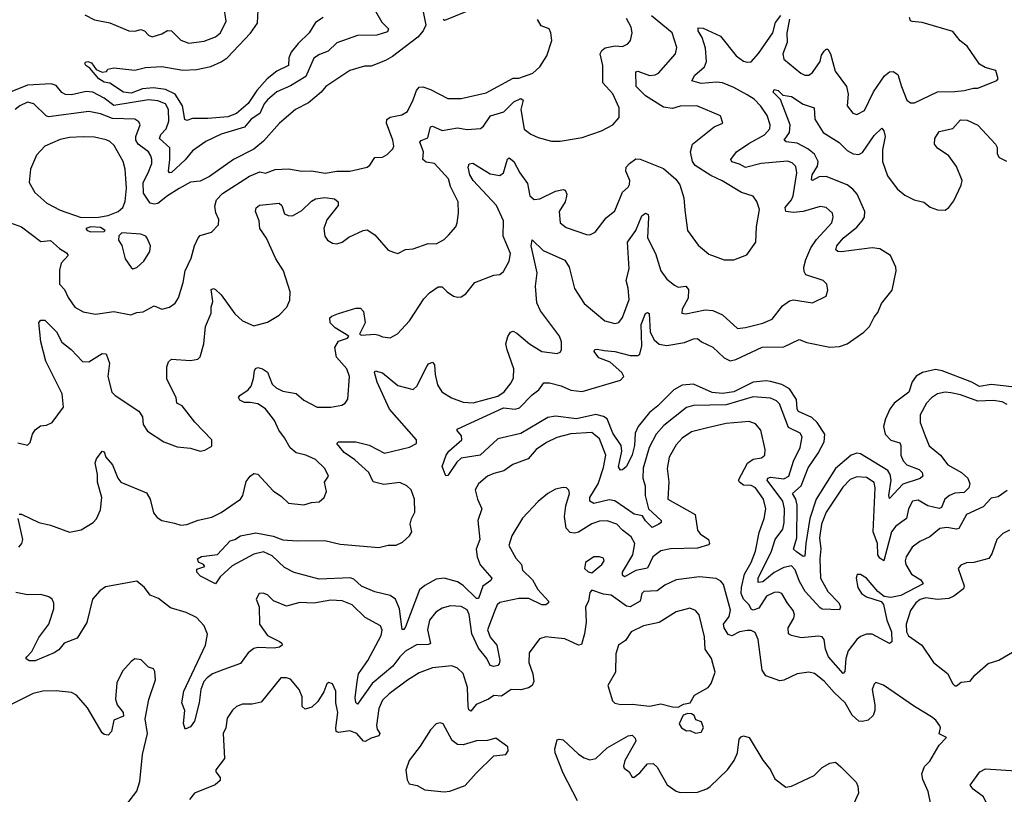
# Model space of a CAD drawing. Extents: x 1954683 to 2060285, y 904798 to 1016299.
# Tile 427 of 472: x 2026335 to 2031464, y 994288 to 998323. Entities that reach past the tile are written whole.
import ezdxf

# ---------------------------------------------------------------- set-up
doc = ezdxf.new("R2010")
doc.units = 0

msp = doc.modelspace()

# ---------------------------------------------------------------- linework, layer by layer
at = {"layer": '0CON10XD'}
for points in [[(2028187.7, 998367.7), (2028221.2, 998311.2), (2028255.7, 998275), (2028250.4, 998259.6), (2028195, 998243.5), (2028095, 998240.8), (2027987.3, 998202.8), (2027941.4, 998158.6), (2027897.3, 998142.7), (2027867.4, 998122.6), (2027825, 998028), (2027745, 997979.4), (2027675, 997947.6), (2027625, 997906.6), (2027608.3, 997885), (2027585.2, 997835), (2027540.3, 997805), (2027506.6, 997763.4), (2027385, 997726.5), (2027305, 997689.1), (2027235, 997640.8), (2027197.5, 997592.5), (2027125, 997526.5), (2027115, 997526), (2027110.5, 997535), (2027116.7, 997595), (2027116.6, 997656.6), (2027063.4, 997705), (2027069.7, 997725), (2027098.1, 997755), (2027111.6, 997795), (2027110.7, 997855), (2027095, 997885.3), (2027055, 997901.5), (2027005, 997906.5), (2026825, 997876), (2026774.6, 997914.6), (2026715, 997945.2), (2026681, 997949), (2026605, 997931.6), (2026574.2, 997934.2), (2026553.5, 997943.5), (2026525, 997980), (2026499.1, 997989.1), (2026375, 997982.6), (2026258.8, 997935)], [(2028436.2, 998365), (2028451.2, 998295), (2028437.1, 998265), (2028408.4, 998231.6), (2028277.5, 998132.5), (2028239.6, 998110.4), (2028165, 998081.8), (2028131.7, 998081.7), (2028055, 998058.9), (2027929.4, 997975), (2027904.7, 997945.3), (2027839.8, 997890.2), (2027771.4, 997855), (2027687.5, 997785), (2027605, 997690), (2027555, 997648.1), (2027448.8, 997595), (2027323.4, 997506.6), (2027275, 997482.2), (2027225, 997476.4), (2027165, 997444.6), (2027105, 997406.4), (2027055, 997365.3), (2027035, 997362.2), (2027015, 997368.4), (2026979.7, 997419.7), (2026977.8, 997475), (2027004.8, 997525), (2027022.4, 997575), (2027023.4, 997595), (2027018.7, 997615), (2027005, 997634.6), (2026951.1, 997675), (2026939.7, 997695), (2026939.2, 997715), (2026961.9, 997775), (2026955, 997790.8), (2026934.6, 997804.6), (2026818.9, 997808.9), (2026755, 997833.3), (2026695, 997844.7), (2026485, 997816.6), (2026472, 997822), (2026408.1, 997885), (2026375, 997892.9), (2026335, 997874.6), (2026310.4, 997855)], [(2027915, 998334.2), (2027875, 998308), (2027843.4, 998255), (2027785, 998199.5), (2027749.3, 998155), (2027737.5, 998125), (2027735.5, 998084.5), (2027675, 998055.6), (2027624.7, 998015), (2027569.4, 997955), (2027525, 997887.2), (2027465, 997833.9), (2027418.3, 997818.2), (2027315, 997808.2), (2027235, 997809.5), (2027205, 997797.8), (2027194.2, 997804.2), (2027182.7, 997875), (2027144.6, 997934.6), (2027095, 997959), (2027032.2, 997967.8), (2026975, 997962.8), (2026915, 997940.7), (2026875.6, 997945), (2026805, 997992.3), (2026775, 997998.6), (2026746.5, 998015), (2026700, 998070), (2026680, 998085), (2026673.3, 998095), (2026677.5, 998102.5), (2026690, 998105), (2026708.3, 998098.3), (2026733.5, 998063.5), (2026765, 998050.6), (2026786.2, 998053.8), (2026793.9, 998066.1), (2026825, 998073.3), (2026935, 998061.2), (2026990, 998075), (2027075, 998079.5), (2027185, 998061.2), (2027255, 998064.6), (2027330.9, 998079.1), (2027385, 998103.1), (2027415.6, 998124.4), (2027537.4, 998252.6), (2027572.7, 998305), (2027576.9, 998375)], [(2026675, 998349.4), (2026725, 998321.9), (2026805, 998307.1), (2026903.3, 998265), (2026935, 998263.8), (2026965, 998272.5), (2026984.3, 998265), (2027005, 998243.1), (2027025, 998234.4), (2027075, 998249.5), (2027105, 998267.3), (2027125.3, 998265.3), (2027175, 998216.4), (2027215, 998200.8), (2027295, 998212.3), (2027355, 998234.5), (2027380, 998255), (2027409.6, 998315), (2027398.5, 998395)], [(2028715, 998387.1), (2028548.3, 998318.3), (2028540, 998325)], [(2026286.7, 997265), (2026343.6, 997243.6), (2026445, 997167.8), (2026495, 997172.9), (2026541.9, 997131.9), (2026578.9, 997108.9), (2026586.9, 997095), (2026551.5, 997055), (2026541.5, 997018.5), (2026542.5, 996945), (2026567.5, 996917.5), (2026586.9, 996876.9), (2026622.9, 996825), (2026665, 996801.9), (2026729.4, 996789.4), (2026825, 996804.1), (2026914.2, 996785.8), (2026945, 996798.6), (2026978.5, 996801.5), (2027035, 996832.9), (2027075, 996815.8), (2027115, 996825.7), (2027145, 996847.5), (2027161.4, 996875), (2027186.4, 996953.6), (2027196, 997015), (2027228.3, 997081.7), (2027244.6, 997145), (2027265, 997186.2), (2027275, 997199.2), (2027334.1, 997215.9), (2027370, 997255), (2027371.7, 997281.7), (2027357.3, 997317.3), (2027352.1, 997352.1), (2027360, 997385), (2027391.8, 997418.2), (2027531.3, 997508.7), (2027585, 997530.8), (2027615, 997524.5), (2027665, 997543.1), (2027735, 997547.1), (2027805, 997533.5), (2027855, 997536.2), (2027926.2, 997523.8), (2027986, 997534), (2028055, 997533.9), (2028145, 997555.5), (2028157.8, 997565), (2028185, 997605.6), (2028225, 997606.9), (2028249.4, 997620.6), (2028278.7, 997651.3), (2028282.9, 997665), (2028278.9, 997695), (2028245.5, 997785), (2028247.3, 997802.7), (2028264.7, 997815.3), (2028325, 997828.5), (2028354.2, 997845), (2028385, 997906), (2028401.5, 997955), (2028415, 997971.1), (2028435, 997972.9), (2028475, 997960), (2028565, 997912.5), (2028635, 997913.6), (2028765, 997941.8), (2028905, 998018), (2028935, 998018.8), (2028983.8, 998036.2), (2029008, 998045), (2029045, 998078), (2029080, 998135), (2029106.7, 998215), (2029102, 998255), (2029092.5, 998275), (2029051.4, 998291.4), (2029031.2, 998325)], [(2026332.7, 995747.3), (2026345, 995746.7), (2026433.8, 995703.8), (2026495, 995690.8), (2026595, 995654.5), (2026655, 995666.5), (2026717.5, 995705), (2026735, 995722.5), (2026755, 995770), (2026762.9, 995835), (2026739.6, 995915), (2026740.5, 995955), (2026728.6, 996015), (2026734.5, 996035.5), (2026765, 996076), (2026775, 996072.5), (2026783.8, 996045), (2026818.9, 996005), (2026845.5, 995935), (2026861.9, 995915), (2026995, 995859.2), (2027014.3, 995825), (2027032.5, 995755), (2027050.3, 995730.3), (2027075, 995714.3), (2027140.9, 995700.9), (2027175, 995691.1), (2027205, 995693.5), (2027265, 995715.6), (2027335, 995731.8), (2027385, 995755.4), (2027484.2, 995825.7), (2027496.8, 995845), (2027515, 995918), (2027534.6, 995945.4), (2027555, 995959.2), (2027575.6, 995955.6), (2027655, 995869.2), (2027699.3, 995839.3), (2027735, 995804.2), (2027815, 995796.7), (2027855, 995808.6), (2027895, 995812), (2027920, 995835), (2027933.3, 995865), (2027922.5, 995915), (2027944, 995945), (2027924.4, 995985), (2027875, 996031.8), (2027825, 996055.4), (2027775, 996066.9), (2027743.9, 996093.9), (2027715, 996145.6), (2027683.8, 996185), (2027661.5, 996235), (2027615, 996297.1), (2027575, 996321.5), (2027535, 996330), (2027505, 996329.2), (2027481.2, 996341.2), (2027474.2, 996355), (2027482, 996365), (2027524.7, 996395.3), (2027540.6, 996415), (2027553.3, 996455), (2027557.1, 996495), (2027563.3, 996506.7), (2027575, 996511.4), (2027598.8, 996505), (2027625, 996487.1), (2027649.6, 996425), (2027670, 996405), (2027705, 996388.5), (2027775.3, 996375.3), (2027815, 996341.1), (2027885, 996305.6), (2027955.7, 996304.3), (2028012.5, 996315), (2028030, 996325), (2028044.2, 996345.8), (2028053.6, 996465), (2028038.5, 996505), (2027985.3, 996565.3), (2027976.7, 996615), (2027995, 996648.1), (2028042.5, 996665), (2028048.9, 996675), (2027978.8, 996718.8), (2027952, 996745), (2027950.5, 996769.5), (2027960.5, 996779.5), (2027995, 996792.5), (2028085, 996820), (2028110.5, 996820.5), (2028125, 996803.3), (2028133.8, 996745), (2028104.7, 996684.7), (2028115, 996680.8), (2028185, 996685.6), (2028205, 996680), (2028225, 996670.6), (2028264.2, 996665.8), (2028303, 996687), (2028365.7, 996755), (2028440.5, 996869.5), (2028469.8, 996900.2), (2028515, 996931.9), (2028535, 996931.4), (2028560.8, 996905), (2028595, 996883.1), (2028615, 996877.1), (2028635, 996880), (2028658, 996895), (2028705.5, 996954.5), (2028805, 996991.9), (2028835, 996995.7), (2028855, 997012), (2028884.5, 997065), (2028891.1, 997105), (2028853.5, 997195), (2028854.2, 997275.8), (2028818.7, 997355), (2028697.2, 997485), (2028679.2, 997515), (2028670.5, 997555), (2028676.9, 997573.1), (2028695, 997575.5), (2028785, 997521.1), (2028835, 997510.9), (2028855, 997525.8), (2028867.3, 997567.3), (2028875, 997596), (2028885, 997602.9), (2028909.1, 997585), (2028939.3, 997525), (2028979.5, 997469.5), (2028992.2, 997405), (2029015, 997387.1), (2029045, 997389.5), (2029125, 997430), (2029165, 997438.6), (2029175.6, 997435.6), (2029184.2, 997415), (2029182.2, 997395), (2029176, 997374), (2029145.6, 997325), (2029150, 997265), (2029181.2, 997241.2), (2029287.5, 997205), (2029305, 997203.3), (2029333, 997217), (2029389.6, 997290.4), (2029435, 997328), (2029474.8, 997425.2), (2029505, 997451.4), (2029511.1, 997465), (2029512.2, 997485), (2029492, 997535), (2029494.6, 997555), (2029511.1, 997575), (2029545, 997597.9), (2029566, 997596), (2029688, 997548), (2029753, 997493), (2029772.8, 997462.8), (2029793.8, 997395), (2029799.4, 997330.6), (2029813.3, 997225), (2029869.3, 997149.3), (2029925, 997101.4), (2030005, 997072.9), (2030055, 997072), (2030122.3, 997097.7), (2030170, 997165), (2030172.7, 997245), (2030187.8, 997335), (2030175, 997376.7), (2030155, 997404), (2030095, 997423.5), (2029994.7, 997484.7), (2029935, 997510.9), (2029853.6, 997563.6), (2029838.6, 997585), (2029828.9, 997635), (2029839.5, 997675), (2029952.5, 997765), (2029996.7, 997785), (2029985, 997822.5), (2029862.5, 997875), (2029775, 997872.9), (2029735, 997860.3), (2029688.3, 997868.3), (2029595, 997926.2), (2029546, 997975), (2029545, 998051.2), (2029555, 998054.4), (2029615, 998032.6), (2029644.3, 998035.7), (2029663.1, 998045), (2029751.4, 998145), (2029758.3, 998178.3), (2029733.5, 998255), (2029625, 998344.1)], [(2027225, 996090.8), (2027275, 996076.2), (2027299.5, 996080.5), (2027335, 996102.5), (2027336.2, 996135), (2027247.5, 996227.5), (2027181.2, 996311.2), (2027153.3, 996325), (2027150, 996355), (2027101.5, 996451.5), (2027101.8, 996515), (2027109.6, 996540.4), (2027125.4, 996554.6), (2027225, 996547.5), (2027262.5, 996555), (2027275, 996566.7), (2027294.4, 996635.6), (2027302.3, 996725), (2027332.5, 996795), (2027332.1, 996825), (2027341.1, 996855), (2027331.7, 996918.3), (2027345, 996922.5), (2027355, 996917.5), (2027385, 996890.6), (2027455, 996791.9), (2027495, 996754.2), (2027555, 996728.6), (2027625, 996748), (2027686, 996785), (2027725.8, 996825), (2027742, 996862), (2027744.2, 996905), (2027709.6, 997015), (2027668.4, 997078.4), (2027621.1, 997185), (2027585.9, 997235), (2027582.5, 997275), (2027562.7, 997325), (2027566.5, 997343.5), (2027583.3, 997356.7), (2027686.9, 997366.9), (2027700.5, 997355), (2027715, 997311.4), (2027732.6, 997302.6), (2027755, 997302.1), (2027805, 997329.6), (2027855, 997378.9), (2027875, 997390.4), (2027925, 997397.8), (2027975, 997390.6), (2027994, 997375), (2027994.2, 997355), (2027935, 997281.4), (2027918.8, 997235), (2027923.8, 997195), (2027937.5, 997175), (2027965, 997158.6), (2027986.1, 997156.1), (2028015, 997164.3), (2028049.6, 997190.4), (2028124, 997226), (2028145, 997228.2), (2028185, 997203.1), (2028255, 997122), (2028281.7, 997111.7), (2028305, 997106.2), (2028345, 997126), (2028385, 997130), (2028462, 997158), (2028505, 997155.7), (2028545, 997179.2), (2028568.9, 997201.1), (2028606, 997245), (2028614.1, 997265.9), (2028621.2, 997315), (2028618.6, 997375), (2028578.9, 997455), (2028568.2, 997495), (2028495, 997574.6), (2028451.7, 997581.7), (2028434.7, 997595), (2028438.4, 997635), (2028418.5, 997685), (2028425.4, 997694.6), (2028461.5, 997708.5), (2028475.5, 997764.5), (2028485, 997768.5), (2028535, 997745.9), (2028615, 997759.3), (2028665, 997751.6), (2028735, 997756.5), (2028751.2, 997768.8), (2028787.1, 997822.9), (2028856.9, 997843.1), (2028908.2, 997895), (2028945, 997912.4), (2028957.4, 997905), (2028945.3, 997855), (2028962.7, 997752.7), (2028997.2, 997727.2), (2029035, 997710), (2029105, 997690), (2029149.4, 997690.6), (2029265, 997710.4), (2029366.2, 997745), (2029424.5, 997775.5), (2029456.6, 997813.4), (2029458.1, 997865), (2029425, 997937.1), (2029373.1, 997995), (2029372.9, 998085), (2029358, 998145), (2029366.9, 998163.1), (2029385, 998177.1), (2029437.3, 998187.3), (2029475, 998184.4), (2029502.7, 998197.3), (2029517.1, 998215), (2029524.5, 998255), (2029519.6, 998285), (2029495, 998330)], [(2028185, 995342.1), (2028115, 995371.7), (2028075, 995408.4), (2028056.4, 995416.4), (2027895, 995408.4), (2027765, 995443.5), (2027715, 995470), (2027650.3, 995530.3), (2027605, 995551.1), (2027555, 995540), (2027441.6, 995478.4), (2027378.5, 995421.5), (2027355.6, 995384.4), (2027277.5, 995425), (2027257.5, 995445), (2027258.3, 995461.7), (2027300, 995475), (2027292.5, 995485), (2027267, 995497), (2027261.2, 995515), (2027282.3, 995527.7), (2027365, 995537.5), (2027431.2, 995608.8), (2027455, 995616), (2027484.5, 995635.5), (2027565, 995650), (2027655, 995632.3), (2027705, 995614.7), (2027780.7, 995609.3), (2027925, 995610), (2028005, 995591.8), (2028205, 995574.6), (2028255, 995585.4), (2028295, 995586.5), (2028328.1, 995601.9), (2028365.6, 995635), (2028377.9, 995655), (2028369.2, 995695), (2028375, 995722.5), (2028392.4, 995757.6), (2028390.6, 995825), (2028374.5, 995875), (2028351.4, 995895), (2028315, 995911.8), (2028232.2, 995902.2), (2028175.4, 995915.4), (2028152.9, 995965), (2028080.9, 996030.9), (2028025, 996068.1), (2027986.2, 996115), (2027996.1, 996123.9), (2028085, 996124.7), (2028155, 996106.6), (2028235, 996065.4), (2028365, 996096.9), (2028402.5, 996115), (2028401.2, 996135), (2028261.6, 996295), (2028196.9, 996435), (2028182.2, 996485), (2028185.8, 996494.2), (2028225, 996484.6), (2028305, 996417.2), (2028385, 996396.9), (2028403.2, 996415), (2028455, 996517.1), (2028465, 996530.8), (2028485, 996539.2), (2028496.2, 996526.2), (2028498.4, 996475), (2028511.7, 996421.7), (2028533.3, 996385), (2028583.8, 996353.8), (2028645, 996330.4), (2028696.8, 996326.8), (2028825, 996362.5), (2028858.2, 996385), (2028895, 996431.9), (2028907.1, 996457.1), (2028909.6, 996505), (2028873.7, 996603.7), (2028866.7, 996635), (2028876.8, 996673.2), (2028891.2, 996695), (2028905, 996700), (2028925, 996690), (2028990.6, 996635), (2029055, 996595.5), (2029135, 996584), (2029149.3, 996590.7), (2029156.2, 996603.8), (2029157.5, 996645), (2029147.1, 996675), (2029047.5, 996807.5), (2029027.8, 996847.8), (2029021.8, 996935), (2029030.9, 997005), (2028999.7, 997145), (2029005, 997176.7), (2029061.8, 997121.8), (2029175, 997071.1), (2029196.4, 997035), (2029225, 996923.8), (2029275.5, 996845), (2029382.5, 996755), (2029435, 996740), (2029455, 996746), (2029475, 996772), (2029510, 996865), (2029504.7, 996924.7), (2029493.5, 996965), (2029510, 997025), (2029501.1, 997165), (2029543.7, 997225), (2029575, 997302), (2029595, 997315.7), (2029607.8, 997307.8), (2029610.6, 997295), (2029605, 997186.7), (2029647.1, 997105), (2029673.8, 997015), (2029705, 996971.4), (2029745, 996940.6), (2029765, 996930), (2029804.5, 996934.5), (2029818.3, 996918.3), (2029817.3, 996872.7), (2029786, 996815), (2029784.1, 996794.1), (2029805, 996791.4), (2029905, 996811.8), (2029945, 996808.8), (2029996.5, 996786.5), (2030074.3, 996714.3), (2030115, 996719.2), (2030205, 996743.3), (2030255, 996764.2), (2030307.4, 996832.6), (2030345, 996858.8), (2030365, 996864), (2030465, 996848), (2030535, 996883.3), (2030543.8, 996915), (2030538.8, 996945), (2030520, 996965), (2030430, 996995), (2030421.5, 997011.5), (2030420, 997035), (2030429.3, 997075), (2030455, 997134.5), (2030485, 997178.5), (2030565.5, 997265), (2030571.4, 997295), (2030568, 997315), (2030535, 997344.3), (2030505, 997350.5), (2030415, 997323.4), (2030365, 997319.5), (2030324.7, 997324.7), (2030321.6, 997345), (2030355.5, 997384.5), (2030364.2, 997405), (2030383.2, 997525), (2030378, 997558), (2030358.2, 997578.2), (2030335, 997586.1), (2030196.6, 997573.4), (2030115, 997552.8), (2030085, 997571.4), (2030043.6, 997583.6), (2030039.1, 997595), (2030068.2, 997635), (2030132, 997678), (2030215, 997722.9), (2030241.5, 997755), (2030243.8, 997775), (2030227.8, 997825), (2030195, 997873.5), (2030159.8, 997909.8), (2030125, 997931.8), (2030055, 997970.5), (2029995, 997993.7), (2029965, 997998.4), (2029885, 997990.3), (2029836.2, 998005), (2029851.9, 998035), (2029901.6, 998078.4), (2029912.5, 998105), (2029907.9, 998175), (2029890.6, 998230.6), (2029869.1, 998265), (2029869.3, 998280.7), (2029895, 998279.3), (2029985, 998237.8), (2030067.2, 998135), (2030105, 998107.6), (2030125, 998101.6), (2030145, 998104.6), (2030183.1, 998146.9), (2030258.2, 998255), (2030271.9, 998308.1), (2030299.1, 998345)], [(2030345.3, 998325.3), (2030331.4, 998255), (2030332.5, 998205), (2030309.6, 998145), (2030315, 998118), (2030404, 998045), (2030425, 998034.3), (2030445, 998034.2), (2030465, 998048), (2030504.4, 998105), (2030511.7, 998138.3), (2030525, 998160), (2030535, 998169.2), (2030545, 998169.2), (2030558.5, 998145), (2030582.9, 998055), (2030641.2, 997975), (2030649.5, 997935), (2030644.2, 997875), (2030675, 997836), (2030695, 997830), (2030735, 997850.8), (2030782.2, 997947.8), (2030839.6, 998030.4), (2030865, 998051.5), (2030885, 998053.3), (2030908.5, 998038.5), (2030927.8, 997975), (2030956, 997905), (2030975, 997890.8), (2030995, 997890.6), (2031115, 997948.1), (2031205, 997950), (2031255, 997954.4), (2031302.7, 997967.3), (2031325, 997966.2), (2031425, 998006.7), (2031431.2, 998015), (2031418.6, 998058.6), (2031364.4, 998074.4), (2031335, 998092.5), (2031270.4, 998185), (2031234.1, 998214.1), (2031195, 998262.5), (2031035, 998309.6), (2030983.1, 998313.1), (2030975, 998316.7), (2030969.4, 998335)], [(2028635, 996039.3), (2028612, 996018), (2028565, 995949.2), (2028555, 995947.5), (2028535.7, 995995), (2028556.7, 996055), (2028569.5, 996075), (2028637.3, 996135), (2028636.9, 996155), (2028612, 996185), (2028617.8, 996192.2), (2028855, 996301.9), (2028915, 996295.3), (2028938.1, 996301.9), (2029005, 996370), (2029039.4, 996395), (2029065, 996431.1), (2029095, 996431.3), (2029155, 996415.7), (2029205, 996394.3), (2029265, 996386.8), (2029465, 996445.6), (2029481.1, 996465), (2029471.5, 996485), (2029410.1, 996540.1), (2029352.1, 996562.1), (2029326.7, 996595), (2029330, 996605), (2029342.9, 996607.1), (2029379.5, 996600.5), (2029435, 996594.7), (2029514.2, 996574.2), (2029555, 996574.7), (2029565, 996580.5), (2029575.9, 996624.1), (2029572.3, 996735), (2029595, 996793.3), (2029605, 996798), (2029613.3, 996793.3), (2029619.4, 996695), (2029639.7, 996655), (2029665, 996632.5), (2029705, 996625.7), (2029798.1, 996641.9), (2029845, 996660.3), (2029865, 996661.8), (2029886.5, 996645), (2029945, 996617.3), (2030005, 996562.6), (2030035, 996546.8), (2030065, 996552.5), (2030202.1, 996617.9), (2030315, 996619.8), (2030395, 996656.7), (2030435, 996641.5), (2030555, 996617.7), (2030605, 996620.4), (2030645, 996635.4), (2030732.2, 996695), (2030761.9, 996725), (2030785, 996773.8), (2030805, 996798.8), (2030824.2, 996845), (2030878.8, 996915), (2030900, 997015), (2030898.6, 997035), (2030870.6, 997095), (2030815, 997129.5), (2030775, 997135.5), (2030614.3, 997114.3), (2030596.7, 997116.7), (2030586.7, 997125), (2030591.6, 997145), (2030624.3, 997185), (2030695, 997243.2), (2030722.6, 997275), (2030734.7, 997295), (2030737.7, 997325), (2030697.4, 997415), (2030675, 997441), (2030645, 997462.4), (2030535, 997506.8), (2030500, 997505), (2030465, 997485.7), (2030459.5, 997489.5), (2030462.3, 997515), (2030490.4, 997559.6), (2030494.8, 997585), (2030475, 997623.6), (2030439.8, 997649.8), (2030385, 997680.4), (2030326.5, 997686.5), (2030316.2, 997695), (2030344.8, 997735.2), (2030348.3, 997775), (2030297.1, 997907.1), (2030259.2, 997945), (2030265, 997960), (2030285, 997953.8), (2030310, 997930), (2030355, 997923.2), (2030415, 997882.9), (2030472.5, 997865), (2030475.8, 997805), (2030520, 997735), (2030602.8, 997682.8), (2030645, 997642.3), (2030676, 997625), (2030705, 997620.7), (2030725, 997631.1), (2030785, 997720.8), (2030825, 997758.6), (2030836.2, 997745), (2030843.8, 997715), (2030829.2, 997645), (2030828.4, 997585), (2030855, 997510.6), (2030905, 997442.7), (2030945, 997409.4), (2030994.7, 997384.7), (2031045, 997373.1), (2031077.6, 997347.6), (2031115, 997333.1), (2031155, 997331.4), (2031174.2, 997345), (2031200.9, 997379.1), (2031239.2, 997460.8), (2031243.6, 997485), (2031215, 997558.9), (2031175, 997613.8), (2031115, 997653.5), (2031100.5, 997675), (2031101.2, 997705), (2031125, 997740.6), (2031195, 997757.3), (2031235, 997801.5), (2031269.6, 997799.6), (2031325, 997773.1), (2031417.8, 997675), (2031427, 997657), (2031426.9, 997625), (2031436, 997605), (2031475, 997585.7)], [(2026655, 997292.9), (2026745, 997294.6), (2026795, 997302.8), (2026848.6, 997325), (2026871.9, 997345), (2026883.7, 997376.3), (2026891.2, 997445), (2026884.6, 997545.4), (2026873.8, 997585), (2026827.7, 997667.7), (2026805, 997688.5), (2026785, 997697.1), (2026725, 997711.8), (2026665, 997713.9), (2026595, 997710.4), (2026545, 997700), (2026466, 997664), (2026423, 997617), (2026390.5, 997545), (2026384.7, 997475), (2026413.5, 997423.5), (2026476.9, 997366.9), (2026545, 997331.8), (2026655, 997292.9)], [(2026705, 997217.5), (2026775, 997220), (2026780, 997225), (2026755, 997240), (2026705, 997244), (2026680, 997235), (2026686.7, 997225), (2026705, 997217.5)], [(2026925, 997025.8), (2026945, 997032.5), (2026981.2, 997065), (2027012, 997115), (2027015.8, 997145), (2026999.2, 997185), (2026991.2, 997195), (2026965, 997205.6), (2026866.9, 997213.1), (2026852, 997198), (2026850, 997175), (2026867.7, 997147.7), (2026885, 997077.1), (2026915, 997031.9), (2026925, 997025.8)], [(2026325, 996120), (2026375, 996106.7), (2026389.5, 996120.5), (2026400.8, 996165), (2026415, 996186.2), (2026442.4, 996207.6), (2026475, 996211.4), (2026504, 996225), (2026562.5, 996305), (2026555.5, 996375), (2026471.2, 996545), (2026445.4, 996645), (2026434.4, 996745.6), (2026445, 996758), (2026465, 996758.6), (2026526.5, 996696.5), (2026553.8, 996643.8), (2026603.5, 996605), (2026662.1, 996542.1), (2026695, 996540.9), (2026765, 996584.4), (2026785, 996582), (2026802.3, 996535), (2026793.8, 996465), (2026815, 996382.5), (2026832, 996365), (2026955, 996283.3), (2026973.8, 996255), (2026978, 996215), (2027000.3, 996180.3), (2027085, 996124.4), (2027155, 996097.8), (2027225, 996090.8)], [(2031564.4, 996404.4), (2031395, 996423.4), (2031335, 996412.5), (2031295, 996434.4), (2031140.6, 996495), (2031105, 996501.9), (2031037.5, 996485), (2031005, 996466.3), (2030982.9, 996437.1), (2030966.7, 996383.3), (2030890.3, 996325), (2030867.7, 996295), (2030845, 996244.3), (2030834.2, 996205), (2030843.6, 996163.6), (2030872.5, 996132.5), (2030920, 996120), (2030925.2, 996105.2), (2030925.2, 996055.2), (2030936.5, 996025), (2030955, 996004.8), (2031020.2, 995980.2), (2031035.4, 995965), (2031039.5, 995945), (2031025, 995933.8), (2030935, 995903.8), (2030865, 995829.2), (2030861.3, 995845), (2030874.8, 995925), (2030869.2, 995955), (2030856.6, 995975), (2030715, 996061), (2030695, 996064.8), (2030665, 996055.6), (2030585, 995985.7), (2030483.4, 995825), (2030450.5, 995725), (2030429.4, 995595), (2030425, 995528.8), (2030415, 995526.5), (2030381.3, 995551.3), (2030365.5, 995565), (2030382.2, 995625), (2030384.5, 995795), (2030377.4, 995825), (2030359.7, 995855), (2030405, 995895.3), (2030441.6, 995988.4), (2030493.3, 996065), (2030524.8, 996125), (2030528.9, 996165), (2030489.3, 996225), (2030460.7, 996250.7), (2030391.7, 996281.7), (2030385.2, 996295.2), (2030381.5, 996345), (2030345, 996400.2), (2030305, 996423), (2030245, 996439), (2030222.4, 996442.4), (2030155, 996435.1), (2030055, 996385.6), (2029995, 996375.8), (2029942.1, 996382.1), (2029845, 996425.6), (2029785, 996419.6), (2029742.3, 996395), (2029658.6, 996311.4), (2029615, 996276.4), (2029555.6, 996204.4), (2029540.5, 996169.5), (2029538.1, 996105), (2029525, 996056.9), (2029495, 995996), (2029475, 995978), (2029465, 995976.2), (2029454.7, 995994.7), (2029471.5, 996075), (2029468.5, 996105), (2029425, 996169.3), (2029394.1, 996244.1), (2029375, 996257), (2029335, 996266.1), (2029235, 996244), (2029125, 996258), (2029085, 996251.1), (2028945, 996167.4), (2028825, 996139.6), (2028734, 996055), (2028635, 996039.3)], [(2031479, 996319), (2031452.7, 996332.7), (2031405, 996339.5), (2031325, 996336.7), (2031235, 996369.7), (2031185, 996380.3), (2031155, 996382.7), (2031116, 996375), (2031085, 996353.5), (2031058.2, 996325), (2031025.6, 996265), (2031024.5, 996225), (2031051.5, 996155), (2031072.7, 996102.7), (2031131.8, 996055), (2031170, 996005), (2031240, 995965), (2031273.1, 995935), (2031284.2, 995905), (2031278.1, 995885), (2031255, 995860.9), (2031205, 995856.8), (2031177.5, 995845), (2031154.5, 995825.5), (2031137, 995783), (2031125, 995777.1), (2031065, 995791.2), (2031015, 995820.4), (2030985, 995814.4), (2030964, 995776), (2030954.5, 995725), (2030897.7, 995685), (2030876.4, 995655), (2030835.9, 995504.1), (2030815, 995517.9), (2030805.3, 995535), (2030802.5, 995595), (2030780.6, 995655), (2030790.5, 995885), (2030785, 995912.9), (2030745, 995938.9), (2030695, 995941.2), (2030661.3, 995928.7), (2030622.2, 995887.8), (2030535, 995757.8), (2030511.2, 995695), (2030501, 995625), (2030507.6, 995567.6), (2030502.7, 995515), (2030506.3, 995415), (2030543.6, 995345), (2030602.4, 995285), (2030610, 995265), (2030605, 995250), (2030515, 995252.1), (2030505, 995259.5), (2030425.5, 995345.5), (2030397, 995397), (2030375, 995458.2), (2030355, 995478.1), (2030315, 995469.4), (2030265, 995443), (2030205, 995395.6), (2030181.8, 995391.8), (2030181.9, 995415), (2030251, 995555), (2030270.2, 995615), (2030309.8, 995670.2), (2030316.9, 995705), (2030318.3, 995775), (2030310.4, 995815), (2030228.8, 995925), (2030232.3, 995935), (2030245, 995939.7), (2030315, 995931.6), (2030341.5, 995945), (2030366.3, 996023.7), (2030399.6, 996095), (2030411.1, 996151.1), (2030399.4, 996169.4), (2030339.5, 996199.5), (2030292.4, 996322.4), (2030277.4, 996337.4), (2030245, 996352.5), (2030155, 996358.8), (2030015, 996317.9), (2029845, 996314.1), (2029807.4, 996302.6), (2029690.1, 996209.9), (2029649.7, 996165), (2029613.4, 996095), (2029582.3, 995987.7), (2029580.3, 995935), (2029592.8, 995895), (2029592.3, 995845), (2029609.7, 995775), (2029675.6, 995715), (2029675.6, 995705), (2029664.3, 995695), (2029628.9, 995678.9), (2029595, 995712.1), (2029578.5, 995738.5), (2029535, 995748.1), (2029435, 995816.2), (2029405, 995821.4), (2029325, 995803), (2029304, 995815), (2029305.2, 995835), (2029347.7, 995905), (2029375, 995990), (2029387.4, 996055), (2029355, 996139.4), (2029315, 996173.6), (2029205, 996165.8), (2029132.7, 996147.3), (2029078.3, 996121.7), (2029025.7, 996085), (2028982.9, 996035), (2028903.3, 996006.7), (2028857.2, 995972.8), (2028805, 995960), (2028772, 995945), (2028724, 995905), (2028708, 995875), (2028718.8, 995825), (2028741.9, 995775), (2028721.2, 995715), (2028731.9, 995615), (2028713.3, 995565), (2028716.9, 995525), (2028733.7, 995483.7), (2028793.9, 995415), (2028788.3, 995401.7), (2028748, 995372), (2028725, 995307.5), (2028715, 995308.2), (2028645, 995376.8), (2028615, 995394.2), (2028545, 995414.7), (2028505, 995408.9), (2028445, 995376), (2028417.4, 995352.6), (2028345, 995161.2), (2028335, 995147.5), (2028326.4, 995146.4), (2028312.9, 995255), (2028292.1, 995305), (2028265, 995324), (2028185, 995342.1)], [(2031479.1, 995870.9), (2031431.3, 995838.7), (2031395, 995830.4), (2031353.4, 995786.6), (2031266.5, 995745), (2031227.4, 995672.6), (2031215, 995669.3), (2031165, 995678.9), (2031127.6, 995672.4), (2031075, 995628.8), (2031024.3, 995605), (2030984.1, 995575.9), (2030951.8, 995525), (2030947.1, 995505), (2030950.4, 995485), (2030980, 995435), (2031029.1, 995405), (2031041.5, 995385), (2030925, 995323.1), (2030873.3, 995313.3), (2030838, 995318), (2030804.3, 995344.3), (2030746.2, 995415), (2030715, 995433.3), (2030697, 995433), (2030692.5, 995415), (2030700, 995365), (2030720, 995335), (2030745, 995317.5), (2030822.3, 995292.3), (2030835, 995276.7), (2030851.6, 995195), (2030876.4, 995135), (2030877.1, 995082.9), (2030865, 995073.1), (2030775, 995122.3), (2030745, 995122.1), (2030715, 995110.9), (2030695, 995093.8), (2030650.8, 995035), (2030637.8, 994995), (2030632.9, 994927.1), (2030625, 994918), (2030547, 995005), (2030532.4, 995045), (2030524.6, 995094.6), (2030515, 995108.1), (2030495, 995112.1), (2030405, 995103.3), (2030355.4, 995115.4), (2030340, 995125), (2030337.9, 995155), (2030367.5, 995205), (2030370.5, 995225), (2030363.3, 995245), (2030334.7, 995284.7), (2030304, 995334), (2030285, 995341.8), (2030265, 995340), (2030225, 995320.3), (2030185, 995257.4), (2030155, 995246.9), (2030145, 995251.9), (2030133.9, 995275), (2030105, 995304.7), (2030093.2, 995335), (2030093.8, 995365), (2030109.8, 995435), (2030145, 995495.5), (2030167.7, 995555), (2030187.1, 995652.9), (2030212, 995725), (2030221.3, 995775), (2030209.3, 995825), (2030167.7, 995885), (2030145, 995896.9), (2030105, 995898.6), (2030083.9, 995913.9), (2030079.3, 995925), (2030126.5, 996013.5), (2030155, 996033.4), (2030198.9, 996041.1), (2030216, 996055), (2030218.6, 996085), (2030195.4, 996185.4), (2030167.6, 996217.6), (2030135, 996230.4), (2030015, 996219.6), (2029917.7, 996197.7), (2029835, 996175.9), (2029786.1, 996143.9), (2029755, 996108.1), (2029718.5, 996045), (2029707.5, 995985), (2029716.5, 995916.5), (2029710.8, 995825), (2029852.9, 995745), (2029864.6, 995665), (2029878.5, 995645), (2029922.2, 995615), (2029927.8, 995595), (2029921.9, 995588.1), (2029865, 995570.7), (2029725, 995566.9), (2029675, 995556), (2029632.2, 995525), (2029604.2, 995465.8), (2029545, 995454.3), (2029485, 995421.8), (2029475, 995429.2), (2029474.2, 995445), (2029528.9, 995535), (2029538.8, 995595), (2029520.1, 995630.1), (2029474.5, 995665), (2029446.1, 995696.1), (2029395, 995712.9), (2029355, 995711.1), (2029315, 995698), (2029245, 995653.8), (2029225, 995648), (2029201.9, 995651.9), (2029182.1, 995675), (2029172.9, 995735), (2029179.8, 995790.2), (2029199.2, 995855), (2029195, 995872.5), (2029183.9, 995883.9), (2029165, 995886), (2029125, 995877.1), (2029085, 995855.6), (2029035, 995814.3), (2028953.8, 995726.2), (2028897.8, 995635), (2028882.2, 995585), (2028919.2, 995519.2), (2028949.4, 995485), (2028954.5, 995455), (2029006.1, 995405), (2029034.2, 995355), (2029090, 995295), (2029090, 995285), (2029075, 995275.7), (2029055, 995275.6), (2028987.5, 995307.5), (2028935, 995308.7), (2028835, 995287.3), (2028821.8, 995275), (2028810.3, 995245), (2028771.7, 995145), (2028785, 995106.5), (2028819.7, 995065), (2028836.1, 994985), (2028832.7, 994967.3), (2028825, 994960), (2028804.4, 994954.4), (2028785, 994958.8), (2028768.2, 994995), (2028725, 995049.1), (2028690, 995125), (2028676.7, 995225), (2028665, 995248.8), (2028635, 995267.3), (2028579.4, 995270.6), (2028535, 995257.9), (2028502.3, 995237.7), (2028469.2, 995195), (2028458.8, 995145), (2028475, 995074.4), (2028465, 995068.6), (2028402.3, 995067.7), (2028345, 995034.1), (2028315.3, 995005), (2028278.4, 994955), (2028170.8, 994865), (2028095, 994758.6), (2028085, 994766.2), (2028081.6, 994791.6), (2028092, 994875), (2028098.8, 994915), (2028148, 994985), (2028217.9, 995115), (2028223.2, 995143.2), (2028215, 995165.7), (2028135, 995209.5), (2028065.9, 995275.9), (2028015, 995296.1), (2027955, 995299.6), (2027866.3, 995283.7), (2027793.4, 995286.6), (2027725, 995268.6), (2027656.8, 995296.8), (2027625, 995326.7), (2027603.6, 995336.4), (2027582.5, 995335), (2027566, 995305), (2027582.9, 995265), (2027583.6, 995175), (2027625, 995115.4), (2027687.5, 995085), (2027700.8, 995075), (2027702, 995065), (2027688.8, 995055), (2027660.9, 995049.1), (2027575, 995052.9), (2027555, 995047.1), (2027525, 995024.4), (2027485, 994970), (2027398.3, 994938.3), (2027340, 994915), (2027311.1, 994895), (2027294.5, 994875), (2027277.7, 994835), (2027268.9, 994765), (2027245, 994669.2), (2027225, 994639.2), (2027197.5, 994627.5), (2027187.6, 994657.6), (2027194.3, 994725), (2027179.4, 994765), (2027189.1, 994825), (2027302.3, 995065), (2027313.1, 995123.1), (2027295.6, 995165), (2027255, 995208.9), (2027201.2, 995235), (2027120.2, 995260.2), (2027057.6, 995307.6), (2027015.3, 995325.3), (2026985, 995365.6), (2026945, 995397.8), (2026781.6, 995368.4), (2026751.5, 995348.5), (2026714.4, 995305)], [(2026330.8, 995575), (2026346.1, 995593.9), (2026350.5, 995615), (2026327.5, 995725)], [(2031491.2, 995665), (2031455, 995647.5), (2031424.2, 995615), (2031398.3, 995541.7), (2031383.4, 995516.6), (2031305, 995496.5), (2031266.2, 995493.8), (2031237.4, 995482.6), (2031223.8, 995465), (2031254.6, 995375), (2031250.6, 995359.4), (2031200.3, 995319.7), (2031175, 995307.4), (2031115, 995302.7), (2031055, 995311.3), (2031025, 995302.6), (2031003.2, 995285), (2030975, 995246.1), (2030952.3, 995175), (2030954.8, 995135), (2030965, 995114.1), (2031034.4, 995065), (2031094.5, 994975), (2031167.7, 994917.7), (2031195, 994863.3), (2031205, 994852.5)], [(2029315, 995441.2), (2029367.5, 995485), (2029378.8, 995505), (2029375, 995518.8), (2029355, 995526), (2029325, 995526), (2029282.5, 995495), (2029277.5, 995465), (2029296.4, 995446.4), (2029315, 995441.2)], [(2031080.8, 994235), (2031066.4, 994303.6), (2031038.9, 994365), (2031033.1, 994395), (2031047.3, 994432.7), (2031075, 994460.8), (2031123.8, 994545), (2031162.5, 994585), (2031124.1, 994604.1), (2031132, 994635), (2031128, 994645), (2031106.2, 994675), (2031085, 994692.5), (2030996.1, 994746.1), (2030835, 994856.7), (2030795, 994870), (2030785, 994862.5), (2030776, 994834), (2030788.5, 994755), (2030788.5, 994725), (2030780.9, 994699.1), (2030754.7, 994675.3), (2030725, 994667.3), (2030705, 994670), (2030671.1, 994701.1), (2030635, 994765.4), (2030577.8, 994817.8), (2030525, 994877.5), (2030475, 994917.3), (2030445, 994924.4), (2030385, 994915.7), (2030315, 994882.2), (2030295, 994879.4), (2030221.4, 994905), (2030202.7, 994935), (2030181.5, 995095), (2030165, 995131.4), (2030145, 995140.9), (2030125, 995141.2), (2030085, 995134), (2030045, 995113.3), (2030025, 995121.2), (2030003.7, 995155), (2030000.6, 995175), (2030031.2, 995215), (2030037.6, 995247.6), (2030000.6, 995380.6), (2029987.7, 995397.7), (2029963.1, 995413.1), (2029875, 995421.5), (2029755, 995406.2), (2029695, 995377.9), (2029655, 995348.4), (2029585.4, 995344.6), (2029575.4, 995334.6), (2029566.2, 995293.8), (2029514.7, 995264.7), (2029495, 995267.5), (2029415, 995325.4), (2029375, 995330.9), (2029315, 995352.5), (2029305, 995340), (2029298.1, 995295), (2029282.2, 995265), (2029285.4, 995185), (2029277.3, 995125), (2029260.9, 995069.1), (2029245, 995065.5), (2029175, 995098.1), (2029104.5, 995104.5), (2029075, 995109.2), (2029042.7, 995097.3), (2028989.4, 995025), (2028986.5, 994975), (2029007.8, 994915), (2029013.4, 994876.6), (2029004.3, 994855.7), (2028985, 994842.1), (2028945, 994832.6), (2028895, 994834), (2028845, 994798.9), (2028805, 994802.7), (2028776.9, 994783.1), (2028713.3, 994756.7), (2028685, 994722), (2028675, 994728), (2028670.3, 994745), (2028667.8, 994845), (2028645, 994917.5), (2028615, 994945.8), (2028585, 994958), (2028485, 994946.5), (2028415, 994920.5), (2028355, 994882.5), (2028258.6, 994811.4), (2028225, 994778.2), (2028204.7, 994735), (2028193.1, 994646.9), (2028196.8, 994626.8), (2028210, 994605), (2028205, 994592.5), (2028165, 994580.9), (2028135, 994562.5), (2028125, 994564.3), (2028091.4, 994605), (2028055, 994618.6), (2027995, 994610), (2027983.8, 994615), (2027981.1, 994635), (2027992, 994715), (2027981.2, 994765), (2027981.1, 994825), (2027964.1, 994864.1), (2027945, 994870), (2027935, 994863.3), (2027918.8, 994821.2), (2027888.1, 994771.9), (2027857, 994743), (2027821.3, 994731.3), (2027806, 994745), (2027806.2, 994796.2), (2027790.8, 994835), (2027745, 994887.5), (2027725, 994894.4), (2027695, 994894.3), (2027592.5, 994767.5), (2027545, 994758.5), (2027495, 994758.1), (2027465, 994745.6), (2027442.6, 994727.4), (2027415.7, 994684.3), (2027408.1, 994635), (2027394.4, 994605), (2027402.2, 994475), (2027356.2, 994415), (2027356.2, 994405), (2027378.8, 994375), (2027379.5, 994360.5), (2027352.6, 994337.4), (2027245.4, 994294.6), (2027219.4, 994260.6)], [(2026714.4, 995305), (2026685, 995183.3), (2026635, 995101.2), (2026566.7, 995075), (2026539.2, 995040.8), (2026514.2, 995025.8), (2026415, 994983.8), (2026384, 994984), (2026367.5, 994995), (2026371.2, 995005), (2026398.5, 995031.5), (2026434.3, 995105), (2026486, 995174), (2026513.2, 995255), (2026513.4, 995283.4), (2026504, 995304), (2026486.5, 995316.5), (2026445, 995329.3), (2026375, 995327.1), (2026315, 995340.3)], [(2029765, 994742.5), (2029792.9, 994757.1), (2029827.5, 994765), (2029850, 994805), (2029921.2, 994845), (2029936.2, 994865), (2029958, 994925), (2029937.8, 994995), (2029904.5, 995045), (2029901.7, 995108.3), (2029873.3, 995223.3), (2029855.5, 995245.5), (2029825, 995258.1), (2029755, 995239.5), (2029665, 995183.8), (2029585, 995165.3), (2029519.4, 995135), (2029491.2, 995088.8), (2029454.5, 995065.5), (2029440.5, 995019.5), (2029438.9, 994925), (2029398.8, 994855), (2029423.3, 994775), (2029435, 994763.8), (2029465.9, 994755.9), (2029525, 994758.5), (2029615, 994747.3), (2029675, 994760), (2029735, 994743.8), (2029765, 994742.5)], [(2031205, 994852.5), (2031215, 994853.3), (2031238.3, 994871.7), (2031285, 994877.5), (2031310.3, 994909.7), (2031380.3, 994969.7), (2031435, 994987.8), (2031535, 995045.7)], [(2026807.8, 994125), (2026945.6, 994305), (2026960.8, 994355), (2026974.6, 994495.4), (2027000, 994605), (2026988.3, 994681.7), (2027007.4, 994782.6), (2027042, 994885), (2027038.8, 994928.8), (2027031.7, 994941.7), (2027005, 994951.2), (2026968.3, 994988.3), (2026935, 994993.3), (2026915, 994980), (2026869.5, 994930.5), (2026840.6, 994869.4), (2026833.7, 994783.7), (2026842.5, 994755), (2026873.3, 994715), (2026876.2, 994695), (2026826, 994674), (2026812.5, 994615), (2026795, 994596.2), (2026775, 994600), (2026765, 994608.8), (2026688.3, 994738.3), (2026631.4, 994805), (2026605, 994818.2), (2026525, 994827.9), (2026455, 994826.2), (2026405, 994812.9), (2026287.1, 994755)], [(2029855, 994607.5), (2029885, 994612.5), (2029896.2, 994635), (2029886.4, 994666.4), (2029857, 994677), (2029848.3, 994698.3), (2029835, 994707.5), (2029815, 994710), (2029790, 994700), (2029770, 994655), (2029782.5, 994635), (2029808.3, 994618.3), (2029825, 994620), (2029855, 994607.5)], [(2028545, 994301.4), (2028575, 994304.4), (2028655.5, 994334.5), (2028711.7, 994398.3), (2028805, 994488.8), (2028866.7, 994495), (2028880, 994515), (2028877.5, 994535), (2028815, 994580), (2028770.8, 994569.2), (2028715, 994566.7), (2028645, 994546.4), (2028615, 994547.5), (2028588.2, 994568.2), (2028540, 994655), (2028525, 994660), (2028504.2, 994655.8), (2028475, 994623.3), (2028420.9, 994539.1), (2028363.8, 994465), (2028346.4, 994413.6), (2028353.9, 994363.9), (2028363.3, 994343.3), (2028405, 994333.3), (2028445, 994311.2), (2028545, 994301.4)], [(2029239.7, 994255), (2029165, 994399.2), (2029124.7, 994505), (2029122.2, 994525), (2029135, 994571.2), (2029145, 994576), (2029165, 994571.9), (2029245, 994496.8), (2029275, 994477.5), (2029305, 994467.5), (2029335, 994475.4), (2029395, 994530), (2029505, 994593.6), (2029525.5, 994595.5), (2029540.7, 994580.7), (2029544.4, 994565), (2029530, 994540), (2029486.2, 994465), (2029479.4, 994435), (2029483.7, 994423.7), (2029510, 994405), (2029525, 994377.5), (2029535, 994378), (2029565, 994399.5), (2029605, 994446.5), (2029635, 994448.5), (2029655, 994428.9), (2029708, 994338), (2029754, 994305), (2029775, 994298.5), (2029865, 994298.6), (2029913.9, 994316.1), (2029931.5, 994328.5), (2030021.5, 994415), (2030057.1, 994465), (2030073.9, 994505), (2030082.7, 994575), (2030092.1, 994587.9), (2030105, 994592.9), (2030135, 994584.2), (2030205.8, 994465.8), (2030245.6, 994415), (2030268.3, 994368.3), (2030325, 994326), (2030355, 994331.4), (2030473, 994387), (2030515, 994427.8), (2030555, 994450), (2030585, 994455.8), (2030612, 994432), (2030691.7, 994351.7), (2030700.9, 994330.9), (2030703.6, 994295), (2030679.3, 994240.7)], [(2031485, 993774.4), (2031448.8, 993785), (2031422, 993812), (2031365, 993908.8), (2031289.1, 993989.1), (2031281.4, 994015), (2031294.5, 994055), (2031325, 994102.9), (2031378.6, 994161.4), (2031388.1, 994205), (2031355, 994274.3), (2031301.9, 994315), (2031285.6, 994335), (2031336.9, 994405), (2031365, 994420.9), (2031525, 994410)]]:
    msp.add_lwpolyline(points, dxfattribs=at)

doc.saveas('drawing.dxf')
